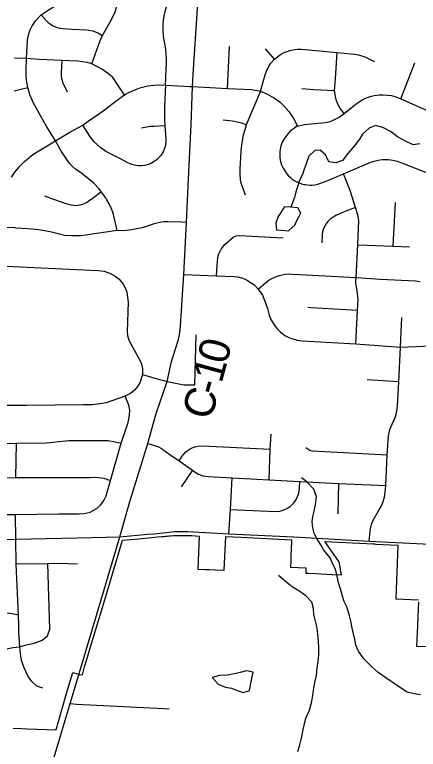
# Model space of a CAD drawing. Extents: x 114843 to 284848, y 317643 to 566895.
# Drawn here: x 206343 to 210292, y 455927 to 463106 of the extents above; entities that cross this region are included whole.
import ezdxf

# ---------------------------------------------------------------- set-up
doc = ezdxf.new("R2010")
doc.units = 0
for name, color, linetype in [('GM_X_Corporation', 7, 'Continuous'), ('GM_X_County_Road', 7, 'Continuous'), ('GM_X_County_Road_Text', 7, 'Continuous'), ('GM_X_Minor_Lake', 7, 'Continuous'), ('GM_X_Minor_River', 7, 'Continuous'), ('GM_X_Township_Road', 7, 'Continuous')]:
    doc.layers.add(name, color=color, linetype=linetype)

msp = doc.modelspace()

# ---------------------------------------------------------------- linework, layer by layer
at = {"layer": 'GM_X_Corporation'}
for points in [[(206330, 456133.7), (206410.5, 456130.3), (206466.9, 456128), (206748.2, 456116.4), (206748.7, 456116.3), (206748.8, 456118.8), (206749.8, 456121.8), (206758.4, 456149.5), (206766.3, 456176.8), (206773.1, 456200.1), (206789.8, 456257.2), (206798.7, 456287.7), (206806.1, 456314.5), (206807, 456318.1), (206809.9, 456335.3), (206856.6, 456493.7), (206911.4, 456678.1), (206920.8, 456675.5), (206944.7, 456667.9), (206967.7, 456660.5), (206973.2, 456658.7), (207006.4, 456653.2), (207026, 456731.6), (207045.3, 456794.5), (207085.1, 456926.9), (207201.5, 457313.5), (207260.3, 457509.5), (207303.1, 457652.2), (207398.3, 457969.4), (207562.5, 457982.7), (207618.5, 457988.7), (207686, 457996), (207742.2, 458002), (207783.6, 458006.4), (207800.2, 458008.1), (207816.8, 458009.7), (207833.5, 458011.1), (207850.2, 458012.4), (207866.8, 458013.5), (207895.8, 458015.1), (207908.6, 458015.6), (207921.3, 458016.1), (207927.7, 458016.3), (207938.2, 458016.5), (207948.7, 458016.8), (207950.3, 458016.8), (207951.9, 458016.8), (207953.7, 458016.9), (207954.5, 458016.9), (207955.3, 458016.9), (207964, 458017), (207965.7, 458017), (207967.4, 458017), (207969.1, 458017), (207970.6, 458017), (207972.1, 458017.1), (207972.9, 458017.1), (207973.7, 458017.1), (207982.8, 458017.1), (207998.4, 458017), (208014.1, 458016.8), (208029.7, 458016.5), (208045.4, 458016), (208061, 458015.5), (208076.7, 458014.7), (208147.4, 458011.2), (208134.3, 457688.7)], [(208134.3, 457688.7), (208205.1, 457685.5), (208250.6, 457683.2), (208305.4, 457680.5), (208391.4, 457676.3), (208408.2, 458007.3), (208559.4, 457999.8), (209051.2, 457975.2), (209050.9, 457964.1), (209047.9, 457881), (209047.7, 457875.2), (209045.9, 457825.3), (209045.7, 457820.2), (209045, 457798.7), (209043.8, 457765.3), (209043.7, 457764), (209041.7, 457706.2), (209191.5, 457698.9), (209190.9, 457647.8), (209198.5, 457647.8), (209212.8, 457647.1), (209287.1, 457643.3), (209445.8, 457635.2), (209540.8, 457630.4), (209516.1, 457759.1), (209514.3, 457761.6), (209378, 457958.1), (209783.9, 457937.3), (209851.6, 457934.1), (209866.3, 457933.4), (209876.3, 457932.9), (210092.6, 457921.5), (210071.8, 457398.6), (210292.8, 457386.6)], [(210292.2, 457368.8), (210283.5, 457139.9), (210283.1, 457129.9), (210275.3, 456936.1), (210368.6, 456931.3)]]:
    msp.add_lwpolyline(points, dxfattribs=at)
at = {"layer": 'GM_X_County_Road'}
for points in [[(207659.4, 458964.6), (207726.2, 459207.2), (207833.7, 459520.8), (207878.8, 459716.5), (207915.8, 459840.2), (207944.6, 459930.7), (207957.5, 459995.7), (207965.9, 460064.2), (207999.1, 460567.2), (208022.7, 461076.6), (208041.3, 461432), (208068.9, 462031.5), (208081.4, 462405.1), (208089.6, 462520.3), (208131.4, 463165.4), (208152.7, 463601.6), (208179.4, 464100.1)], [(207371.4, 458002.7), (207474.4, 458359.4), (207645.8, 458915.1), (207659.4, 458964.6)], [(207371.4, 458002.7), (207642.2, 458029), (207707.4, 458033.4), (207828.6, 458047.1), (207907.5, 458054), (207960.5, 458055.2), (208038.7, 458054.2), (208439.4, 458033.6), (209074, 458001.7), (209809.5, 457961.1), (211130, 457894.2), (211873.7, 457857.4), (212436.1, 457826.9), (213248.1, 457782.6), (213579.1, 457766.5), (213709, 457748.6), (213825.9, 457728.5), (213884.5, 457711.7), (213946.9, 457693.2), (213994.1, 457675.7)], [(205168.3, 457796.1), (205202.5, 457831.8), (205249.1, 457866.6), (205311.6, 457902.3), (205377.7, 457931), (205446.6, 457952.1), (205468.5, 457957.1), (205510.7, 457961), (205583, 457967.7), (205692.3, 457970.5), (206354.1, 457981), (206954.7, 457992.5), (207371.4, 458002.7)], [(206978.3, 456678.9), (207105.7, 457105.1), (207232.9, 457531.8), (207371.4, 458002.7)], [(206725.8, 455836.1), (206730.1, 455850.6), (206887.4, 456374.4), (206978.3, 456678.9)]]:
    msp.add_lwpolyline(points, dxfattribs=at)
at = {"layer": 'GM_X_Minor_Lake'}
for points in [[(208983.5, 461229), (208920.3, 461134.3), (208896.9, 461068), (208903.4, 461002), (208985.5, 460997.1)], [(208985.5, 460997.1), (209021.4, 460993.1), (209082.9, 461049.7), (209106.4, 461099.9), (209141.8, 461166.3), (209113.4, 461218.1), (209045.4, 461225.5), (208983.5, 461229)], [(208656.2, 456586.4), (208662.1, 456617.5), (208677.5, 456681.7), (208611.5, 456695.1), (208549.7, 456676.5), (208491.9, 456664), (208424, 456651.4), (208348.1, 456648.7), (208274.3, 456630)], [(208274.3, 456630), (208334.9, 456562.5), (208407, 456535.1), (208465, 456523.6), (208519.2, 456502.1), (208579.3, 456482.6), (208639.1, 456501.1), (208656.2, 456586.4)]]:
    msp.add_lwpolyline(points, dxfattribs=at)
at = {"layer": 'GM_X_Minor_River'}
for points in [[(210307.1, 461843.3), (210241.2, 461834.7), (210161, 461874), (210086.7, 461911.4), (210024.4, 461960.9), (209946.1, 462004.2), (209874, 462021.6), (209810.3, 461997), (209746.8, 461938.4), (209715.3, 461888.1), (209663.9, 461821.6), (209602.5, 461748.9), (209551.2, 461680.4), (209485.4, 461657.8), (209415.4, 461669.2), (209384.9, 461735), (209332.6, 461780.6), (209280.6, 461780.1), (209221.1, 461723.5), (209195.8, 461649.3), (209176.2, 461597), (209158.7, 461544.8), (209125.2, 461482.5), (209111.7, 461432.3), (209092.2, 461374.1), (209080.6, 461319.9), (209045.4, 461225.5)], [(209201.6, 458540.2), (209149.3, 458579.8)], [(210311.8, 456457.9), (210249.8, 456469.4), (210181.7, 456486.8), (210117.4, 456528.2), (210045.1, 456575.7), (209972.7, 456625.1), (209898.4, 456678.5), (209838, 456732), (209759.4, 456811.4), (209706.8, 456887), (209680.4, 456944.8), (209671.9, 457000.8), (209653.4, 457068.7), (209640.9, 457126.6), (209630.5, 457182.6), (209618, 457234.5), (209591.4, 457318.4), (209566.9, 457372.2), (209550.5, 457422.1), (209531.9, 457496.1), (209509.5, 457553.9), (209496.9, 457619.9), (209482.4, 457685.8), (209452, 457741.6), (209429.5, 457797.5), (209367, 457873), (209336.6, 457924.8), (209298.1, 457986.5), (209273.7, 458038.3), (209261.3, 458090.3), (209252.8, 458148.2), (209258.4, 458200.4), (209273.9, 458254.5), (209287.3, 458320.7), (209294.7, 458398.9), (209268.1, 458468.7), (209201.6, 458540.2)], [(209226.1, 456308.1), (209249.3, 456398.4), (209262.7, 456476.6), (209268.2, 456528.7), (209279.8, 456578.9), (209295.2, 456649.1), (209302.6, 456721.2), (209312, 456787.4), (209317.5, 456845.5), (209317, 456915.6), (209314.4, 456985.6), (209309.9, 457047.6), (209301.3, 457113.6), (209288.9, 457165.6), (209270.3, 457245.5), (209265.8, 457303.5), (209249.3, 457365.4), (209190.9, 457425), (209132.6, 457468.5), (209056.3, 457513.9), (208993.9, 457565.4), (208925.5, 457624.8)], [(209111.5, 455906.7), (209129.1, 455958.9), (209150.4, 456035.2), (209163.7, 456119.4), (209177.3, 456175.6), (209192.8, 456231.8), (209226.1, 456308.1)]]:
    msp.add_lwpolyline(points, dxfattribs=at)
at = {"layer": 'GM_X_Township_Road'}
for p, q in [((208424.5, 462386.2), (208446.3, 462794)), ((208884.1, 462671.4), (208796.2, 462772.3)), ((210120.2, 462284.9), (210256.9, 462636.1)), ((210046.4, 460843.3), (210068.6, 461270.6)), ((210116.5, 459858.1), (210130.1, 460145.9)), ((208106.2, 459488.3), (208118.3, 459976.2)), ((210100.5, 459518.6), (209789.9, 459537.3)), ((206353.9, 458581.6), (206360, 458917.1)), ((208082.2, 458653.6), (207971.7, 458491.5)), ((209511.4, 458524.9), (209505.1, 458226.9)), ((207803, 456325), (207854, 456322.4))]:
    msp.add_line(p, q, dxfattribs=at)
for points in [[(207099.4, 462625.6), (207179.8, 462852.9), (207201.1, 462902.3), (207294.6, 463066.9), (207325.1, 463132.4), (207335.3, 463164.8), (207342.8, 463199), (207346.6, 463226.5), (207348.3, 463282.3), (207345.9, 463311.9), (207340.6, 463344.4), (207317.2, 463441.4), (207279.9, 463576.7)], [(207817.4, 462416.1), (207827.8, 462646.4), (207828.1, 462671.9), (207826.4, 462719.8), (207821.5, 462769.4), (207816.2, 462804.5), (207800.5, 462891.4), (207794.6, 462953.7), (207795.2, 463016.5), (207802.3, 463078.7), (207818.8, 463149.7), (207857.5, 463287.8), (207863.1, 463330.8), (207863.4, 463384.5), (207848.7, 463535)], [(206742.2, 461873.2), (206659.4, 462009.1), (206528, 462239.9), (206495.2, 462315.1), (206484, 462348.5), (206471.8, 462393.6), (206464.2, 462431), (206459.2, 462465.7), (206455.9, 462500.5), (206454.3, 462553.1), (206458, 462677.3), (206462.9, 462735.1), (206469.6, 462858.3), (206474.7, 462890.8), (206485.2, 462931.1), (206495.6, 462959.3), (206511, 462991.9), (206548.9, 463049.3), (206603, 463103.3), (206679.7, 463156.2), (206747.9, 463197.8), (206834, 463250), (206858.2, 463261.5), (206979, 463306.6)], [(206603, 463103.3), (206650.4, 463050.6), (206672.4, 463029.7), (206701.1, 463008.6), (206721.4, 462997.1), (206742.7, 462987.4), (206767.7, 462978.8), (206789.4, 462973.6), (206810.5, 462970.4), (206901, 462963.5), (207050.4, 462956.5), (207106.4, 462948.8), (207163.4, 462926.1), (207201.1, 462902.3)], [(208746.5, 462357.1), (208793, 462518.8), (208806.1, 462554.9), (208816.1, 462576.3), (208836.9, 462612), (208850.5, 462631), (208884.1, 462671.4), (208930.6, 462707.2), (208950.5, 462719.8), (208979.5, 462735.1), (209008.1, 462747.1), (209034, 462755.4), (209048, 462758.9), (209085, 462765.6), (209110.9, 462767.8), (209144.2, 462767.9), (209496.2, 462735.1), (209633.2, 462723.5), (209667.6, 462719.8), (209705.3, 462712.9), (209767.8, 462693.3), (209815.2, 462671.2), (209861.7, 462648.9)], [(209565, 462141.9), (209528.6, 462189.1), (209508.2, 462223.6), (209492.3, 462264.1), (209486.2, 462289.3), (209471.5, 462361.2), (209481.2, 462480.5), (209496.2, 462735.1)], [(207418.3, 462321.2), (207356.4, 462412.7), (207303.2, 462493.2), (207278.8, 462513.7), (207202.7, 462571.4), (207099.4, 462625.6), (207054.4, 462639.6), (206956.3, 462650.9), (206804.5, 462659.2), (206582.8, 462669.6), (206458, 462677.3), (206342.6, 462682.6)], [(206804.5, 462659.2), (206798.6, 462537.6), (206798.6, 462510.2), (206801.7, 462482.5), (206803.7, 462472.1), (206812.6, 462446.8), (206856.7, 462351.7)], [(206313.9, 461518.6), (206345.1, 461565.5), (206393.6, 461625.9), (206438.7, 461672.2), (206508.2, 461730), (206561.9, 461765.9), (206742.2, 461873.2), (206883.5, 461956.6), (207011.7, 462025.1), (207075, 462074.6), (207129.3, 462111.1), (207221.3, 462176.7), (207337.6, 462264), (207418.3, 462321.2), (207460.9, 462345.5), (207513.6, 462370), (207535.2, 462378.5), (207568.2, 462389.8), (207647, 462409.5), (207704.4, 462417.5), (207750.7, 462420.3), (207817.4, 462416.1), (208057.5, 462403.4), (208081.4, 462405.1)], [(207817.4, 462416.1), (207808.4, 462211.8), (207808.9, 462082.3), (207811.9, 462021.3), (207815.4, 461973.1), (207821.4, 461900.8), (207822, 461867), (207818.6, 461836.6), (207811.5, 461806.9), (207795.2, 461766.4), (207774.7, 461732.8), (207764, 461719), (207736.5, 461690.9), (207708.6, 461669.7), (207682.1, 461654.6), (207658, 461644.2), (207615.9, 461632.8), (207585.5, 461629.2), (207559.3, 461629.1), (207529, 461632.5), (207490.9, 461642.2), (207442.6, 461662.3), (207379.2, 461696), (207279.9, 461746.2), (207235.6, 461770), (207185.2, 461804.6), (207152, 461832.9), (207121.3, 461864), (207078.3, 461919.1), (207011.7, 462025.1)], [(206338.5, 462360.9), (206378.9, 462372.4), (206471.8, 462393.6)], [(208081.4, 462405.1), (208424.5, 462386.2), (208661.9, 462375.1), (208746.5, 462357.1)], [(208746.5, 462357.1), (208609.1, 462031.1), (208595, 461982), (208579.5, 461927.4), (208564.2, 461855.9), (208556.8, 461779.5), (208551.4, 461707), (208545.2, 461603.9), (208544.6, 461546.4), (208547.9, 461498.8), (208553.1, 461472), (208560.2, 461453.3), (208598.6, 461346.4)], [(208746.5, 462357.1), (208808.7, 462331.5), (208855.9, 462307.9), (208884, 462291.2), (208940.4, 462250.5), (208971.2, 462223.2), (209026.6, 462160.8), (209068.9, 462096.5), (209111.4, 462015.1)], [(209471.5, 462361.2), (209270.8, 462372.6), (209153.7, 462381.3)], [(209111.4, 462015.1), (209179.4, 462032.6), (209208.9, 462036.9), (209384, 462053.6), (209431.1, 462063.8), (209466.4, 462077), (209516, 462105), (209565, 462141.9), (209682.9, 462234.3), (209713.1, 462255.2), (209743, 462273.4), (209768, 462286.1), (209793.9, 462296.9), (209820.4, 462306), (209861.2, 462316), (209909.7, 462322.3), (209944.6, 462323.2), (209986.3, 462320.3), (210029.8, 462314.8), (210072.5, 462302.8), (210120.2, 462284.9), (210438, 462142)], [(208609.1, 462031.1), (208576.6, 462042.5), (208536.3, 462052.1), (208472.9, 462064.9), (208382.5, 462076)], [(207811.9, 462021.3), (207704.9, 462014.5), (207667.5, 462012.1), (207582.3, 461998.3)], [(209111.4, 462015.1), (209101.6, 462011.7), (209069.7, 461990.1), (209050.3, 461976.5), (209035.1, 461964.3), (209020.8, 461949.4), (209005.9, 461930.2), (208984.7, 461902), (208969.1, 461876.1), (208961.2, 461860.8), (208952.9, 461841.8), (208946.8, 461823.1), (208943.3, 461809.8), (208939.3, 461789.4), (208937, 461767.7), (208936.5, 461747.7), (208936.6, 461729.2), (208937.9, 461711.2), (208941.1, 461688.8), (208944.8, 461671.1), (208954.8, 461638.8), (208963.5, 461617.9), (208968.5, 461607.6), (208984.4, 461580.4), (209003.8, 461553.4), (209019.5, 461534.9), (209043, 461511.4), (209057.8, 461498.7), (209066.9, 461492), (209078.2, 461484.1), (209089.5, 461478), (209109.5, 461468.9), (209121.4, 461463.6), (209135.7, 461458.1), (209147.5, 461454.2), (209159.4, 461450.7), (209171.5, 461447.8), (209183.7, 461445.3), (209204.5, 461442.4), (209235, 461440.7), (209253.9, 461441.3), (209280.8, 461444.1), (209307.5, 461449.4), (209336.2, 461458), (209374.9, 461473.8), (209558.4, 461551.1), (209787.2, 461649.6), (209827.2, 461664.8), (209860.2, 461675.6), (209887.1, 461682.1), (209914.4, 461686.7), (209942, 461689.5), (209967.4, 461690.3), (209995.3, 461689.6), (210023, 461687), (210057.4, 461680.9), (210084.4, 461674), (210104.3, 461667.5), (210428.5, 461540.6)], [(207345.1, 460997.1), (207320, 461110.1), (207308.7, 461153.4), (207301.9, 461174.7), (207286.1, 461216.6), (207267.3, 461257.2), (207245.6, 461296.3), (207233.8, 461315.3), (207190.8, 461373.6), (207170.6, 461405.5), (207113.9, 461464), (206986.5, 461563.4), (206970.3, 461574.2), (206939.3, 461597.8), (206910.4, 461623.9), (206883.6, 461652.2), (206859.3, 461682.6), (206834.2, 461720.5), (206801.3, 461769.9), (206742.2, 461873.2)], [(209680.7, 459889.4), (209698.1, 460219.3), (209703.6, 460320.1), (209697.3, 460379.8), (209690.1, 460429.6), (209681.4, 460486.5), (209681.3, 460502.4), (209684.7, 460537.2), (209699.1, 460857.1), (209709.5, 461093.2), (209701, 461148.9), (209675.9, 461222.2), (209626.5, 461388.7), (209558.4, 461551.1)], [(207190.8, 461373.6), (207103.7, 461306.6), (207094.3, 461301.8), (207054.5, 461272.3), (207017.6, 461254.5), (206981.1, 461243.2), (206940, 461239.5), (206896.6, 461243.1), (206856.7, 461253.5), (206727, 461301.5), (206637.4, 461333.5)], [(209675.9, 461222.2), (209581.9, 461184.4), (209521.2, 461159.4), (209490.9, 461145.9), (209457.6, 461128.5), (209428.8, 461109), (209405.3, 461083.6), (209386.9, 461057.5), (209375.9, 461044), (209361.3, 461006.8), (209354, 460983.7), (209351.2, 460954), (209347.3, 460877.5)], [(208022.7, 461076.6), (207977.8, 461077), (207842.5, 461082.5), (207803.3, 461080.6), (207783.8, 461078.4), (207764.4, 461075.4), (207707.2, 461061.8), (207590.7, 461024.2), (207486.5, 461003.8), (207407.8, 460995), (207345.1, 460997.1)], [(206357.9, 461020.9), (206347.4, 461021.5), (206198.8, 461025.1)], [(207345.1, 460997.1), (207035.4, 460951.9), (206992.5, 460946), (206942.6, 460943.3), (206898.2, 460944.4), (206832.4, 460949.4), (206689.9, 460983), (206578.9, 461001.9), (206467.8, 461014.4), (206357.9, 461020.9)], [(208317.8, 460554.9), (208323.8, 460654.7), (208329.9, 460731.6), (208341, 460768.6), (208362.1, 460812.9), (208399.1, 460859.9), (208480.5, 460932.4), (208512.1, 460944.9), (208546.9, 460948.3), (208784.6, 460935.7), (208971.1, 460924.7)], [(209699.1, 460857.1), (210046.4, 460843.3), (210204.8, 460835.8)], [(206185, 460651.7), (207155.3, 460605.7), (207217.5, 460599.1), (207280.6, 460577.8), (207326.6, 460551), (207366.5, 460521), (207403.3, 460473.8), (207426.9, 460431.3), (207440.4, 460394.9), (207452, 460297.9), (207443.2, 460011.1), (207447.3, 459971.5), (207458.5, 459925), (207553.8, 459752.5), (207579.8, 459705.3), (207594.1, 459647.9), (207594.2, 459590), (207568.4, 459506.7), (207543.4, 459472.7), (207518.4, 459438.8), (207475.1, 459403.9), (207424.1, 459376.7), (207238.8, 459314), (207183.8, 459302.7), (207098.4, 459292.8), (207013.7, 459294.5), (206460.5, 459287.8), (206068.8, 459285.4)], [(207999.1, 460567.2), (208317.8, 460554.9), (208490.5, 460546.2), (208526.1, 460543.6), (208562.3, 460534), (208598.8, 460520.7), (208621.7, 460507.9), (208655.2, 460486.9), (208681.1, 460469.6), (208697.9, 460453.8), (208724.7, 460424.4), (208751, 460388.8), (208766.5, 460364.7), (208784.6, 460322.8), (208799.8, 460281.8), (208814.9, 460234.1), (208833.4, 460170.5), (208846.6, 460134), (208863.7, 460100.4), (208881.4, 460074.3), (208906.6, 460040.8), (208943.8, 460004.7), (208970.3, 459982.7), (208985.8, 459970.7), (209018.9, 459956.1), (209052, 459940.8), (209111.4, 459924.4), (209156.5, 459920), (209680.7, 459889.4), (210116.5, 459858.1), (210490.5, 459874)], [(208724.7, 460424.4), (208799.4, 460487.9), (208829.6, 460510.2), (208859.1, 460527.9), (208909.8, 460550.2), (208932.5, 460557.2), (208959.8, 460564.2), (208988.6, 460569.8), (209021.2, 460572.3), (209053.1, 460571), (209135.1, 460566.3), (209684.7, 460537.2), (209922.8, 460521.3), (210264.1, 460504.1), (210310.2, 460497.6)], [(209211.3, 460248.1), (209241.3, 460246), (209698.1, 460219.3)], [(209809.5, 457961.1), (209817.1, 458027.4), (209819, 458057.8), (209823.2, 458082.1), (209834.2, 458125.3), (209840.6, 458143.2), (209850, 458165.3), (209899.8, 458250.8), (209913.5, 458273.9), (209930.5, 458306.6), (209945.5, 458339.2), (209961.7, 458392.1), (209968.6, 458437.6), (209972.8, 458504.5), (209987.3, 458801.8), (209996.4, 458949.5), (209998.3, 458978.5), (209999.7, 458990.8), (210005.1, 459021.1), (210013.1, 459050.9), (210021.2, 459074.2), (210064.1, 459168.6), (210074.1, 459197.8), (210082.7, 459233.7), (210088.5, 459283.5), (210100.5, 459518.6), (210116.5, 459858.1)], [(207594.2, 459590), (207713.9, 459555.4), (207833.7, 459520.8)], [(207833.7, 459520.8), (207998.5, 459489.2), (208106.2, 459488.3)], [(206049.3, 458220.3), (206350.8, 458222.8), (206772, 458229), (206973.8, 458228.3), (207024.4, 458232.3), (207081, 458244.2), (207147.7, 458279.4), (207183.9, 458313), (207214.7, 458356.8), (207237.6, 458403.6), (207280.8, 458555.3), (207383.9, 458918.1), (207454.6, 459121.4), (207468.1, 459189.8), (207468.6, 459239.5), (207460.4, 459288.4), (207424.1, 459376.7)], [(208833.5, 458561.6), (208842.8, 458861.1), (208852.5, 459006.3)], [(205204.4, 458721.4), (205325.6, 458817.3), (205355.8, 458837.1), (205383.2, 458851.5), (205411.9, 458863.3), (205470.4, 458880), (205527.4, 458891.3), (205578.6, 458897), (206360, 458917.1), (206651.4, 458922.1), (206873.3, 458946.2), (207194.1, 458946.2), (207258.6, 458943.6), (207327.8, 458931.7), (207383.9, 458918.1)], [(207645.8, 458915.1), (207701.4, 458898.4), (207748.9, 458882.1), (207779.3, 458866), (207852.3, 458815.1), (207951.5, 458745.4), (208082.2, 458653.6), (208107.7, 458635.7), (208142.9, 458615.4), (208183.5, 458600.4), (208236.4, 458591.6), (208354.8, 458585.7), (208470.7, 458579.4), (208833.5, 458561.6), (209132.8, 458545.3), (209511.4, 458524.9), (209972.8, 458504.5)], [(207951.5, 458745.4), (207977.6, 458787.2), (208000.8, 458815.4), (208018.5, 458833), (208030.9, 458843.4), (208059.9, 458862.8), (208080.8, 458873.2), (208107.3, 458883.1), (208139.3, 458890.6), (208183.2, 458893.7), (208842.8, 458861.1)], [(209987.3, 458801.8), (209252.7, 458840.5), (209231.8, 458846.4), (209192.5, 458873.7)], [(205434.4, 458441.7), (205537.1, 458503.1), (205576.9, 458518.9), (205633.2, 458533.4), (205727.2, 458572.9), (206353.9, 458581.6), (207078.5, 458584.1), (207137.8, 458585.9), (207215, 458575.4), (207280.8, 458555.3)], [(208439.4, 458033.6), (208455.4, 458269.6), (208470.7, 458579.4)], [(208455.4, 458269.6), (208889.9, 458249.7), (208937, 458254.6), (208970.3, 458263.9), (209004.1, 458278.9), (209037.3, 458300.7), (209071.8, 458333.6), (209092.6, 458361.9), (209111.4, 458398), (209122.2, 458429.7), (209130, 458478.5), (209132.8, 458545.3)], [(206392.3, 456926.8), (206383.6, 457073.9), (206383.1, 457146.9), (206379.8, 457238.6), (206359.1, 457738.3), (206354.1, 457981), (206350.8, 458222.8)], [(206379.8, 457238.6), (206315.9, 457249.5), (206263.2, 457257.7), (206217.3, 457270.2), (206166.7, 457297.8), (206118.3, 457340.4), (206090.5, 457385.3), (206071.8, 457428.1), (206057.8, 457471), (206050.5, 457528.9), (206052.4, 457584.7), (206054, 457681.4)], [(206359.1, 457738.3), (206666.5, 457743.9), (206776.3, 457746.4), (206956.5, 457738.7)], [(206392.3, 456926.8), (206455.5, 456947.7), (206535.6, 456963.3), (206610.9, 456991.8), (206665.6, 457037.3), (206688.1, 457099.7), (206666.5, 457743.9)], [(206235.7, 456896.3), (206240.2, 456898.6), (206282, 456912.1), (206325.8, 456920.6), (206357.3, 456924.5), (206392.3, 456926.8)], [(206618.9, 456523.6), (206560.3, 456542.6), (206510.8, 456589.4), (206470.5, 456646), (206436.6, 456722.1), (206411, 456794.8), (206401.8, 456864.5), (206392.3, 456926.8)], [(206887.4, 456374.4), (206946.6, 456368.7), (207803, 456325)]]:
    msp.add_lwpolyline(points, dxfattribs=at)

# ---------------------------------------------------------------- texts
at = {"layer": 'GM_X_County_Road_Text'}
for s, rotation, p in [('0', 75.9572, (208417.5, 459680.5)), ('1', 74.77592, (208367.2, 459495.7)), ('-', 74.12385, (208332.5, 459373.6)), ('C', 72.95237, (208258.4, 459131.6))]:
    msp.add_text(s, height=300, rotation=rotation, dxfattribs=at).set_placement(p)

doc.saveas('drawing.dxf')
